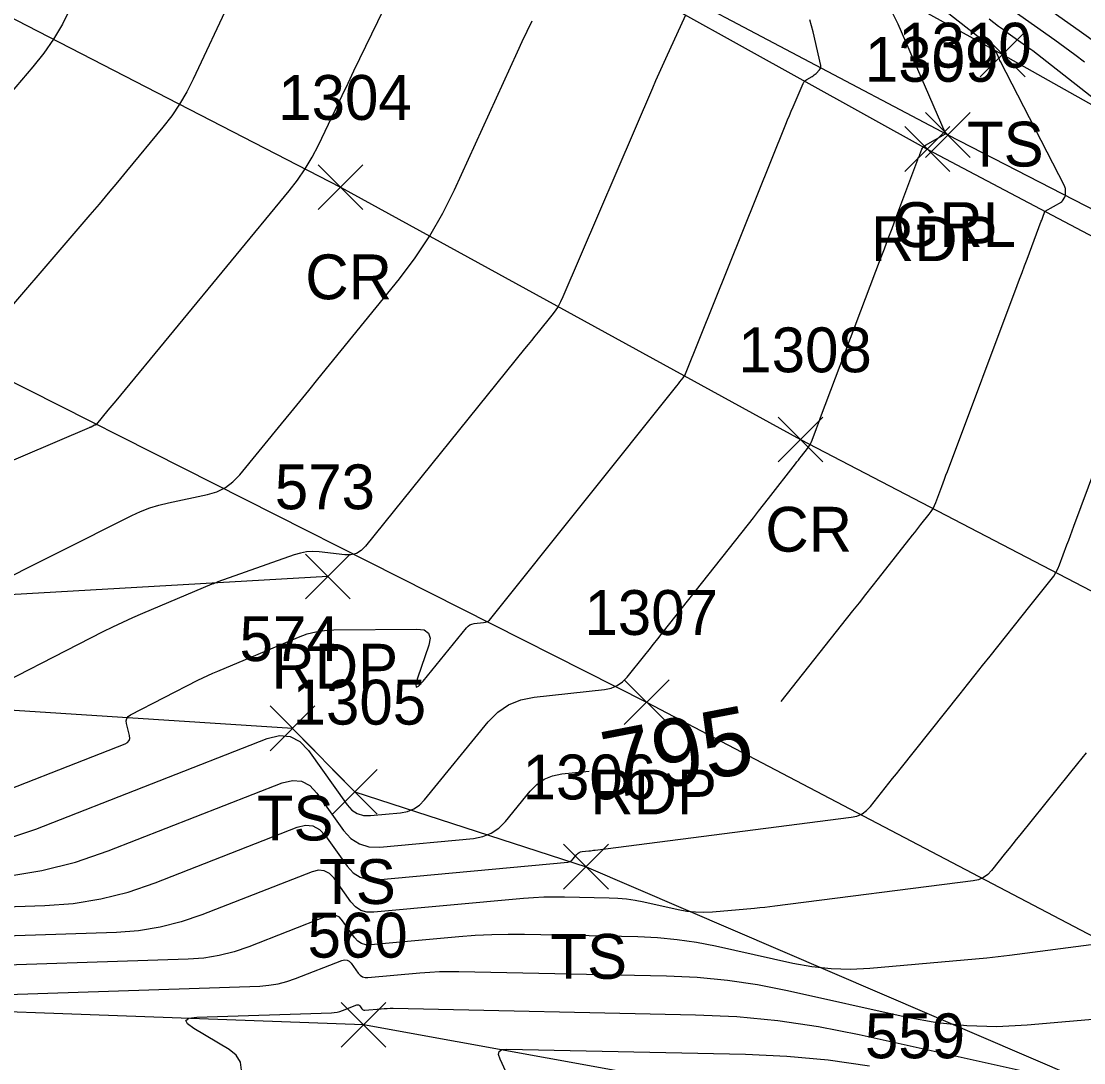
# Model space of a CAD drawing. Extents: x 1650836 to 1652450, y 332578 to 333908.
# Drawn here: x 1652211.55 to 1652258.9, y 332690.84 to 332737.29 of the extents above; entities that cross this region are included whole.
import ezdxf

# ---------------------------------------------------------------- set-up
doc = ezdxf.new("R2010")
doc.units = 0
for name, color, linetype in [('L_A', 7, 'Continuous'), ('L_I', 7, 'Continuous'), ('L_TIC', 7, 'Continuous'), ('LELB', 7, 'Continuous'), ('LSOGCMA', 7, 'Continuous'), ('LSOGCMA_T', 7, 'Continuous'), ('LSOGCMI', 7, 'Continuous'), ('P_A', 7, 'Continuous'), ('P_I', 7, 'Continuous'), ('P_TIC', 7, 'Continuous'), ('PET', 7, 'Continuous'), ('PRC', 7, 'Continuous'), ('R_A', 7, 'Continuous'), ('R_I', 7, 'Continuous'), ('R_TIC', 7, 'Continuous'), ('RGR', 7, 'Continuous')]:
    doc.layers.add(name, color=color, linetype=linetype)

msp = doc.modelspace()

# ---------------------------------------------------------------- linework, layer by layer
at = {"layer": 'L_TIC'}
for points in [[(1652254.289, 332734.81), (1652256.289, 332736.81)], [(1652256.289, 332734.81), (1652254.289, 332736.81)], [(1652222.641, 332704.756), (1652224.641, 332706.756)], [(1652224.641, 332704.756), (1652222.641, 332706.756)], [(1652225.417, 332701.923), (1652227.417, 332703.923)], [(1652227.417, 332701.923), (1652225.417, 332703.923)], [(1652235.723, 332698.587), (1652237.723, 332700.587)], [(1652237.723, 332698.587), (1652235.723, 332700.587)], [(1652225.806, 332691.532), (1652227.806, 332693.532)], [(1652227.806, 332691.532), (1652225.806, 332693.532)]]:
    msp.add_lwpolyline(points, dxfattribs=at)
at = {"layer": 'LELB'}
for points in [[(1652023.441, 332859.649), (1652034.235, 332853.429), (1652052.246, 332842.357), (1652084.686, 332826.36), (1652123.711, 332804.04), (1652160.81, 332785.384), (1652195.281, 332767.897), (1652235.573, 332746.682), (1652255.289, 332735.81), (1652296.57, 332712.591), (1652348.8, 332686.345), (1652380.841, 332668.301), (1652404.073, 332656.539)], [(1652223.641, 332705.756), (1652202.971, 332707.089), (1652180.593, 332697.892), (1652146.001, 332679.364), (1652115.739, 332661.653)], [(1652226.417, 332702.923), (1652223.641, 332705.756)], [(1652226.417, 332702.923), (1652236.723, 332699.587), (1652280.373, 332680.816), (1652330.286, 332654.264), (1652363.786, 332637.255), (1652386.916, 332625.064)], [(1652382.141, 332616.979), (1652358.657, 332634.506), (1652330.255, 332651.361), (1652290.321, 332671.283), (1652269.989, 332681.007), (1652251.521, 332688.043), (1652226.806, 332692.532), (1652196.733, 332693.642), (1652183.53, 332688.882)]]:
    msp.add_lwpolyline(points, dxfattribs=at)
at = {"layer": 'LSOGCMA'}
for points in [[(1652245.424, 332706.949), (1652248.619, 332710.998), (1652248.903, 332711.359), (1652249.188, 332711.72), (1652249.472, 332712.081), (1652249.756, 332712.442), (1652251.275, 332714.374), (1652251.368, 332714.491), (1652251.461, 332714.609), (1652251.554, 332714.726), (1652251.647, 332714.844), (1652252.021, 332715.312), (1652252.109, 332715.432), (1652252.187, 332715.558), (1652252.255, 332715.689), (1652252.312, 332715.827), (1652252.578, 332716.542), (1652252.64, 332716.708), (1652252.702, 332716.874), (1652252.764, 332717.04), (1652252.826, 332717.206), (1652255.934, 332725.498), (1652256.045, 332725.794), (1652256.157, 332726.091), (1652256.268, 332726.388), (1652256.379, 332726.684), (1652257.012, 332728.376), (1652257.029, 332728.42), (1652257.046, 332728.464), (1652257.062, 332728.508), (1652257.079, 332728.552), (1652257.175, 332728.809), (1652257.177, 332728.812), (1652257.179, 332728.816), (1652257.182, 332728.818), (1652257.186, 332728.821), (1652257.922, 332729.241), (1652257.931, 332729.248), (1652257.94, 332729.255), (1652257.948, 332729.264), (1652257.954, 332729.274), (1652258.058, 332729.451), (1652258.075, 332729.484), (1652258.086, 332729.519), (1652258.093, 332729.556), (1652258.094, 332729.593), (1652258.087, 332729.781), (1652258.083, 332729.824), (1652258.074, 332729.866), (1652258.061, 332729.907), (1652258.043, 332729.947), (1652255.19, 332735.495), (1652255.165, 332735.544), (1652255.142, 332735.592), (1652255.119, 332735.641), (1652255.097, 332735.69), (1652255.011, 332735.888), (1652254.987, 332735.936), (1652254.958, 332735.979), (1652254.923, 332736.018), (1652254.883, 332736.054), (1652244.393, 332744.289)], [(1652210.958, 332699.166), (1652212.475, 332699.411), (1652213.966, 332699.785), (1652215.43, 332700.289), (1652223.182, 332703.324), (1652223.635, 332703.435), (1652224.044, 332703.395), (1652224.409, 332703.205), (1652224.729, 332702.865), (1652225.918, 332701.201), (1652226.242, 332700.843), (1652226.619, 332700.6), (1652227.049, 332700.474), (1652227.531, 332700.463), (1652231.71, 332700.848), (1652232.124, 332700.926), (1652232.499, 332701.078), (1652232.834, 332701.304), (1652233.129, 332701.605), (1652234.23, 332702.957), (1652234.525, 332703.258), (1652234.86, 332703.487), (1652235.234, 332703.642), (1652235.648, 332703.725), (1652236.854, 332703.854)]]:
    msp.add_lwpolyline(points, dxfattribs=at)
at = {"layer": 'LSOGCMI'}
for points in [[(1652208.663, 332716.648), (1652214.595, 332719.175), (1652214.613, 332719.182), (1652214.631, 332719.191), (1652214.649, 332719.199), (1652214.666, 332719.208), (1652214.821, 332719.285), (1652214.829, 332719.289), (1652214.838, 332719.292), (1652214.846, 332719.295), (1652214.855, 332719.297), (1652214.892, 332719.305), (1652214.901, 332719.308), (1652214.909, 332719.312), (1652214.916, 332719.317), (1652214.922, 332719.323), (1652215.428, 332719.942), (1652215.515, 332720.047), (1652215.601, 332720.153), (1652215.688, 332720.258), (1652215.774, 332720.363), (1652223.495, 332729.722), (1652223.868, 332730.204), (1652224.21, 332730.705), (1652224.52, 332731.228), (1652224.799, 332731.77), (1652225.851, 332733.978), (1652226.115, 332734.53), (1652226.379, 332735.082), (1652226.644, 332735.633), (1652226.911, 332736.183), (1652230.392, 332743.365)], [(1652256.077, 332738.744), (1652258.807, 332736.796), (1652259.486, 332736.305)], [(1652220.856, 332738.217), (1652219.217, 332734.706), (1652218.931, 332734.139), (1652218.61, 332733.594), (1652218.256, 332733.071), (1652217.868, 332732.569), (1652216.247, 332730.603), (1652215.84, 332730.113), (1652215.431, 332729.625), (1652215.019, 332729.139), (1652214.605, 332728.655), (1652209.49, 332722.706)], [(1652213.734, 332737.859), (1652213.386, 332737.163), (1652212.992, 332736.496), (1652212.552, 332735.859), (1652212.065, 332735.251), (1652210.029, 332732.877)], [(1652211.046, 332700.868), (1652212.205, 332701.267), (1652222.516, 332705.304), (1652223.053, 332705.436), (1652223.538, 332705.389), (1652223.969, 332705.164), (1652224.347, 332704.761), (1652226.072, 332702.348), (1652226.283, 332702.115), (1652226.528, 332701.958), (1652226.808, 332701.875), (1652227.122, 332701.868), (1652228.447, 332701.99), (1652228.763, 332702.049), (1652229.049, 332702.165), (1652229.304, 332702.338), (1652229.529, 332702.567), (1652232.359, 332706.041), (1652232.786, 332706.477), (1652233.27, 332706.808), (1652233.811, 332707.033), (1652234.409, 332707.152), (1652237.547, 332707.487), (1652237.844, 332707.547), (1652238.111, 332707.66), (1652238.35, 332707.825), (1652238.559, 332708.043), (1652239.34, 332709.02), (1652239.535, 332709.265), (1652239.73, 332709.51), (1652239.924, 332709.755), (1652240.118, 332710), (1652243.957, 332714.866), (1652244.181, 332715.15), (1652244.405, 332715.435), (1652244.628, 332715.721), (1652244.851, 332716.007), (1652246.053, 332717.552), (1652246.12, 332717.637), (1652246.187, 332717.722), (1652246.254, 332717.808), (1652246.321, 332717.893), (1652246.589, 332718.233), (1652246.653, 332718.32), (1652246.709, 332718.412), (1652246.758, 332718.507), (1652246.8, 332718.607), (1652246.995, 332719.129), (1652247.041, 332719.25), (1652247.086, 332719.371), (1652247.132, 332719.492), (1652247.177, 332719.613), (1652249.846, 332726.69), (1652250.018, 332727.144), (1652250.189, 332727.599), (1652250.359, 332728.053), (1652250.53, 332728.508), (1652251.509, 332731.118), (1652251.531, 332731.176), (1652251.553, 332731.234), (1652251.576, 332731.292), (1652251.599, 332731.35), (1652251.692, 332731.58), (1652251.72, 332731.635), (1652251.754, 332731.682), (1652251.797, 332731.723), (1652251.847, 332731.757), (1652252.737, 332732.267), (1652252.74, 332732.269), (1652252.744, 332732.273), (1652252.744, 332732.275), (1652252.738, 332732.303), (1652252.737, 332732.307), (1652252.735, 332732.312), (1652252.734, 332732.317), (1652252.732, 332732.321), (1652250.632, 332737.152), (1652250.239, 332737.925)], [(1652255.809, 332737.745), (1652257.609, 332736.46), (1652258.057, 332736.137), (1652258.501, 332735.807), (1652258.94, 332735.473)], [(1652208.814, 332702.18), (1652216.183, 332705.065), (1652216.291, 332705.126), (1652216.359, 332705.207), (1652216.386, 332705.31), (1652216.373, 332705.434), (1652216.24, 332705.97), (1652216.226, 332706.095), (1652216.251, 332706.202), (1652216.316, 332706.292), (1652216.419, 332706.364), (1652219.424, 332707.9), (1652219.641, 332708.008), (1652219.861, 332708.113), (1652220.082, 332708.214), (1652220.306, 332708.31), (1652223.907, 332709.825), (1652224.287, 332709.964), (1652224.675, 332710.064), (1652225.071, 332710.126), (1652225.475, 332710.149), (1652229.185, 332710.185), (1652229.508, 332710.143), (1652229.703, 332710.008), (1652229.771, 332709.78), (1652229.711, 332709.46), (1652229.215, 332707.993), (1652229.138, 332707.71), (1652229.152, 332707.593), (1652229.258, 332707.643), (1652229.457, 332707.86), (1652231.399, 332710.244), (1652231.469, 332710.316), (1652231.548, 332710.37), (1652231.637, 332710.407), (1652231.736, 332710.427), (1652232.148, 332710.471), (1652232.247, 332710.49), (1652232.335, 332710.528), (1652232.414, 332710.582), (1652232.484, 332710.655), (1652240.768, 332721.031), (1652240.838, 332721.119), (1652240.908, 332721.206), (1652241.048, 332721.381), (1652241.081, 332721.426), (1652241.111, 332721.473), (1652241.137, 332721.521), (1652241.159, 332721.572), (1652245.627, 332732.697), (1652245.706, 332732.892), (1652245.786, 332733.086), (1652245.868, 332733.28), (1652245.951, 332733.474), (1652246.401, 332734.516), (1652246.43, 332734.571), (1652246.467, 332734.619), (1652246.511, 332734.661), (1652246.562, 332734.696), (1652246.797, 332734.83), (1652246.844, 332734.859), (1652246.889, 332734.892), (1652246.932, 332734.927), (1652246.972, 332734.965), (1652247.129, 332735.124), (1652247.162, 332735.166), (1652247.182, 332735.211), (1652247.189, 332735.26), (1652247.183, 332735.313), (1652246.838, 332736.817), (1652246.77, 332737.083), (1652246.69, 332737.346)], [(1652241.158, 332737.555), (1652240.264, 332735.612), (1652240.115, 332735.285), (1652239.968, 332734.957), (1652239.823, 332734.629), (1652239.681, 332734.299), (1652235.691, 332724.994), (1652235.589, 332724.777), (1652235.473, 332724.569), (1652235.342, 332724.369), (1652235.198, 332724.178), (1652234.591, 332723.429), (1652234.44, 332723.242), (1652234.288, 332723.055), (1652234.137, 332722.867), (1652233.986, 332722.68), (1652226.899, 332713.878), (1652226.706, 332713.687), (1652226.487, 332713.559), (1652226.242, 332713.495), (1652225.97, 332713.495), (1652224.83, 332713.621), (1652224.547, 332713.637), (1652224.268, 332713.621), (1652223.992, 332713.573), (1652223.72, 332713.493), (1652220.319, 332712.285), (1652220.251, 332712.26), (1652220.184, 332712.235), (1652220.117, 332712.208), (1652220.051, 332712.181), (1652216.953, 332710.877), (1652216.505, 332710.684), (1652216.061, 332710.482), (1652215.62, 332710.273), (1652215.184, 332710.054), (1652209.159, 332706.974)], [(1652209.87, 332711.928), (1652216.475, 332715.245), (1652216.871, 332715.428), (1652217.276, 332715.585), (1652217.69, 332715.715), (1652218.114, 332715.819), (1652219.858, 332716.187), (1652220.273, 332716.31), (1652220.649, 332716.496), (1652220.987, 332716.744), (1652221.286, 332717.056), (1652223.155, 332719.34), (1652223.56, 332719.835), (1652223.964, 332720.331), (1652224.368, 332720.827), (1652224.771, 332721.324), (1652228.404, 332725.809), (1652229.113, 332726.741), (1652229.758, 332727.713), (1652230.341, 332728.724), (1652230.86, 332729.773), (1652233.669, 332735.925), (1652233.882, 332736.387), (1652234.097, 332736.847), (1652234.316, 332737.307)], [(1652259.732, 332733.531), (1652257.265, 332735.482), (1652257.055, 332735.647), (1652256.842, 332735.809), (1652256.627, 332735.968), (1652256.411, 332736.125), (1652255.54, 332736.746), (1652255.324, 332736.902), (1652255.109, 332737.061), (1652254.896, 332737.223), (1652254.685, 332737.386)], [(1652198.948, 332697.4), (1652212.606, 332697.853), (1652213.866, 332697.948), (1652215.105, 332698.149), (1652216.322, 332698.454), (1652217.517, 332698.865), (1652223.847, 332701.343), (1652224.217, 332701.434), (1652224.551, 332701.402), (1652224.849, 332701.247), (1652225.11, 332700.969), (1652226.081, 332699.61), (1652226.346, 332699.318), (1652226.653, 332699.12), (1652227.004, 332699.017), (1652227.398, 332699.008), (1652235.906, 332699.793), (1652235.973, 332699.805), (1652236.034, 332699.83), (1652236.089, 332699.867), (1652236.137, 332699.916), (1652236.317, 332700.136), (1652236.365, 332700.185), (1652236.419, 332700.223), (1652236.48, 332700.248), (1652236.548, 332700.262), (1652236.843, 332700.293), (1652236.916, 332700.301), (1652236.989, 332700.309), (1652237.061, 332700.318), (1652237.134, 332700.327), (1652248.545, 332701.789), (1652248.796, 332701.845), (1652249.022, 332701.944), (1652249.224, 332702.087), (1652249.4, 332702.274), (1652250.057, 332703.109), (1652250.221, 332703.318), (1652250.386, 332703.526), (1652250.551, 332703.734), (1652250.716, 332703.942), (1652253.392, 332707.297), (1652253.727, 332707.717), (1652254.062, 332708.138), (1652254.397, 332708.559), (1652254.732, 332708.98), (1652256.503, 332711.21), (1652256.621, 332711.358), (1652256.74, 332711.507), (1652256.858, 332711.655), (1652256.977, 332711.803), (1652257.454, 332712.393), (1652257.566, 332712.545), (1652257.665, 332712.704), (1652257.751, 332712.871), (1652257.823, 332713.045), (1652258.155, 332713.942), (1652258.232, 332714.151), (1652258.31, 332714.359), (1652258.387, 332714.568), (1652258.465, 332714.777), (1652261.818, 332723.778)], [(1652259.009, 332704.662), (1652258.632, 332704.193), (1652258.254, 332703.725), (1652256.054, 332700.995), (1652255.895, 332700.798), (1652255.737, 332700.601), (1652255.58, 332700.403), (1652255.422, 332700.206), (1652254.794, 332699.415), (1652254.625, 332699.238), (1652254.433, 332699.102), (1652254.218, 332699.008), (1652253.979, 332698.955), (1652245.138, 332697.822), (1652244.913, 332697.795), (1652244.688, 332697.769), (1652244.462, 332697.746), (1652244.237, 332697.725), (1652242.364, 332697.562), (1652241.978, 332697.543), (1652241.593, 332697.553), (1652241.211, 332697.593), (1652240.83, 332697.663), (1652239.299, 332698.003), (1652238.916, 332698.078), (1652238.531, 332698.135), (1652238.143, 332698.172), (1652237.754, 332698.19), (1652235.769, 332698.232), (1652235.308, 332698.235), (1652234.847, 332698.226), (1652234.387, 332698.203), (1652233.928, 332698.167), (1652227.265, 332697.552), (1652226.96, 332697.559), (1652226.688, 332697.639), (1652226.449, 332697.793), (1652226.244, 332698.019), (1652225.491, 332699.073), (1652225.289, 332699.288), (1652225.058, 332699.409), (1652224.799, 332699.434), (1652224.512, 332699.363), (1652219.605, 332697.442), (1652218.678, 332697.123), (1652217.735, 332696.886), (1652216.774, 332696.731), (1652215.797, 332696.657), (1652198.165, 332696.072)], [(1652259.569, 332696.141), (1652255.589, 332695.631), (1652255.085, 332695.569), (1652254.58, 332695.512), (1652254.074, 332695.46), (1652253.568, 332695.413), (1652249.37, 332695.047), (1652248.504, 332695.004), (1652247.642, 332695.027), (1652246.785, 332695.117), (1652245.932, 332695.273), (1652242.498, 332696.036), (1652241.64, 332696.205), (1652240.776, 332696.331), (1652239.908, 332696.414), (1652239.034, 332696.454), (1652233.982, 332696.562), (1652233.249, 332696.568), (1652232.517, 332696.552), (1652231.786, 332696.516), (1652231.055, 332696.459), (1652227.132, 332696.097), (1652226.915, 332696.102), (1652226.722, 332696.159), (1652226.553, 332696.268), (1652226.407, 332696.429), (1652225.872, 332697.177), (1652225.729, 332697.33), (1652225.565, 332697.415), (1652225.381, 332697.433), (1652225.177, 332697.383), (1652221.693, 332696.019), (1652221.035, 332695.792), (1652220.365, 332695.624), (1652219.683, 332695.514), (1652218.989, 332695.462), (1652197.382, 332694.744)], [(1652202.833, 332693.623), (1652222.18, 332694.266), (1652222.591, 332694.297), (1652222.994, 332694.362), (1652223.391, 332694.461), (1652223.78, 332694.595), (1652225.842, 332695.403), (1652225.963, 332695.432), (1652226.072, 332695.422), (1652226.169, 332695.371), (1652226.254, 332695.281), (1652226.57, 332694.838), (1652226.656, 332694.743), (1652226.757, 332694.678), (1652226.871, 332694.645), (1652226.999, 332694.642), (1652229.321, 332694.856), (1652229.753, 332694.89), (1652230.186, 332694.911), (1652230.619, 332694.92), (1652231.053, 332694.917), (1652240.313, 332694.719), (1652241.672, 332694.657), (1652243.022, 332694.527), (1652244.364, 332694.332), (1652245.698, 332694.069), (1652251.033, 332692.884), (1652252.359, 332692.641), (1652253.691, 332692.502), (1652255.03, 332692.465), (1652256.376, 332692.531), (1652264.267, 332693.221)], [(1652221.361, 332690.518), (1652221.316, 332690.872), (1652221.132, 332691.178), (1652220.81, 332691.436), (1652219.242, 332692.372), (1652218.957, 332692.579), (1652218.883, 332692.731), (1652219.021, 332692.828), (1652219.371, 332692.87), (1652225.372, 332693.07), (1652225.499, 332693.079), (1652225.624, 332693.1), (1652225.747, 332693.131), (1652225.868, 332693.172), (1652226.507, 332693.422), (1652226.545, 332693.432), (1652226.579, 332693.428), (1652226.609, 332693.413), (1652226.635, 332693.385), (1652226.733, 332693.247), (1652226.76, 332693.218), (1652226.791, 332693.198), (1652226.826, 332693.187), (1652226.866, 332693.186), (1652227.586, 332693.253), (1652227.72, 332693.263), (1652227.855, 332693.27), (1652227.989, 332693.273), (1652228.123, 332693.272), (1652241.593, 332692.984), (1652243.436, 332692.899), (1652245.267, 332692.724), (1652247.087, 332692.458), (1652248.897, 332692.103), (1652257.448, 332690.202)], [(1652233.317, 332690.097), (1652232.888, 332691.01), (1652232.825, 332691.209), (1652232.853, 332691.35), (1652232.97, 332691.432), (1652233.177, 332691.456), (1652243.823, 332691.228), (1652245.676, 332691.143), (1652247.518, 332690.967), (1652249.349, 332690.7)]]:
    msp.add_lwpolyline(points, dxfattribs=at)
at = {"layer": 'P_TIC'}
for points in [[(1652250.93, 332730.59), (1652252.93, 332732.59)], [(1652252.93, 332730.59), (1652250.93, 332732.59)], [(1652224.777, 332728.89), (1652226.777, 332730.89)], [(1652226.777, 332728.89), (1652224.777, 332730.89)], [(1652245.28, 332717.635), (1652247.28, 332719.635)], [(1652247.28, 332717.635), (1652245.28, 332719.635)], [(1652224.213, 332711.526), (1652226.213, 332713.526)], [(1652226.213, 332711.526), (1652224.213, 332713.526)], [(1652238.422, 332705.921), (1652240.422, 332707.921)], [(1652240.422, 332705.921), (1652238.422, 332707.921)]]:
    msp.add_lwpolyline(points, dxfattribs=at)
at = {"layer": 'PET'}
for points in [[(1651782.185, 332994.087), (1651800.504, 332980.945), (1651823.969, 332965.234), (1651861.092, 332941.311), (1651895.497, 332920.881), (1651932.1, 332899.878), (1651964.344, 332882.546), (1651997.084, 332865.287), (1652030.302, 332847.665), (1652049.548, 332837.673), (1652081.974, 332820.953), (1652121.026, 332800.401), (1652157.819, 332781.161), (1652191.945, 332763.077), (1652232.596, 332742.33), (1652251.93, 332731.59), (1652295.202, 332708.727), (1652345.726, 332682.336), (1652379.152, 332664.868), (1652402.111, 332652.828)], [(1651764.546, 332972.615), (1651784.506, 332958.597), (1651809.702, 332941.927), (1651846.26, 332918.158), (1651881.765, 332897.162), (1651918.116, 332876.642), (1651951.432, 332858.415), (1651975.296, 332845.48), (1652002.223, 332831.337), (1652037.173, 332813.417), (1652069.296, 332796.636), (1652107.428, 332776.545), (1652145.079, 332756.921), (1652175.234, 332740.226), (1652190.754, 332731.861), (1652206.573, 332723.523), (1652239.422, 332706.921), (1652282.404, 332684.366), (1652332.494, 332658.525), (1652365.542, 332641.171), (1652388.914, 332629.021)], [(1652225.213, 332712.526), (1652202.497, 332711.22), (1652178.884, 332701.373), (1652174.735, 332707.704), (1652167.66, 332718.743), (1652176.539, 332724.696), (1652179.197, 332734.591), (1652177.008, 332738.484)]]:
    msp.add_lwpolyline(points, dxfattribs=at)
at = {"layer": 'PRC'}
msp.add_lwpolyline([(1651773.612, 332982.822), (1651792.672, 332969.525), (1651816.542, 332953.47), (1651853.779, 332929.89), (1651888.829, 332909.027), (1651925.09, 332888.189), (1651957.726, 332870.48), (1651982.519, 332857.297), (1652019.654, 332837.681), (1652042.767, 332825.192), (1652076.048, 332808.311), (1652114.48, 332787.851), (1652150.944, 332769.103), (1652185.791, 332750.516), (1652225.777, 332729.89), (1652246.28, 332718.635), (1652288.707, 332696.529), (1652339.002, 332669.86), (1652372.556, 332652.699), (1652395.364, 332640.33)], dxfattribs=at)
at = {"layer": 'R_TIC'}
for points in [[(1652251.846, 332731.22), (1652253.846, 332733.22)], [(1652253.846, 332731.22), (1652251.846, 332733.22)]]:
    msp.add_lwpolyline(points, dxfattribs=at)
at = {"layer": 'RGR'}
msp.add_lwpolyline([(1652023.441, 332859.649), (1652024.915, 332854.382), (1652030.806, 332848.332), (1652049.928, 332838.521), (1652082.838, 332821.514), (1652121.63, 332801.012), (1652157.949, 332781.905), (1652192.709, 332763.821), (1652232.753, 332742.853), (1652252.846, 332732.22), (1652295.713, 332710.152), (1652346.443, 332683.145), (1652379.801, 332666.008), (1652402.772, 332654.006)], dxfattribs=at)

# ---------------------------------------------------------------- texts
at = {"layer": 'L_A'}
for p in [(1652253.699, 332730.81), (1652222.05, 332700.756), (1652224.827, 332697.923), (1652235.133, 332694.587)]:
    msp.add_text('TS', height=2, dxfattribs=at).set_placement(p)
at = {"layer": 'L_I'}
for s, p in [('574', (1652221.279, 332708.756)), ('1305', (1652223.646, 332705.923)), ('1306', (1652233.896, 332702.587)), ('560', (1652224.31, 332695.532)), ('559', (1652249.151, 332691.043))]:
    msp.add_text(s, height=2, dxfattribs=at).set_placement(p)
at = {"layer": 'LSOGCMA_T'}
msp.add_text('795', height=3, rotation=10.8792, dxfattribs=at).set_placement((1652237.78, 332702.605))
at = {"layer": 'P_A'}
for s, p in [('RDP', (1652249.418, 332726.59)), ('CR', (1652224.21, 332724.89)), ('CR', (1652244.713, 332713.635)), ('RDP', (1652222.701, 332707.526)), ('RDP', (1652236.91, 332701.921))]:
    msp.add_text(s, height=2, dxfattribs=at).set_placement(p)
at = {"layer": 'P_I'}
for s, p in [('1309', (1652249.15, 332734.59)), ('1304', (1652223.005, 332732.89)), ('1308', (1652243.508, 332721.635)), ('573', (1652222.851, 332715.526)), ('1307', (1652236.65, 332709.921))]:
    msp.add_text(s, height=2, dxfattribs=at).set_placement(p)
at = {"layer": 'R_A'}
msp.add_text('GRL', height=2, dxfattribs=at).set_placement((1652250.39, 332727.22))
at = {"layer": 'R_I'}
msp.add_text('1310', height=2, dxfattribs=at).set_placement((1652250.634, 332735.22))

doc.saveas('drawing.dxf')
